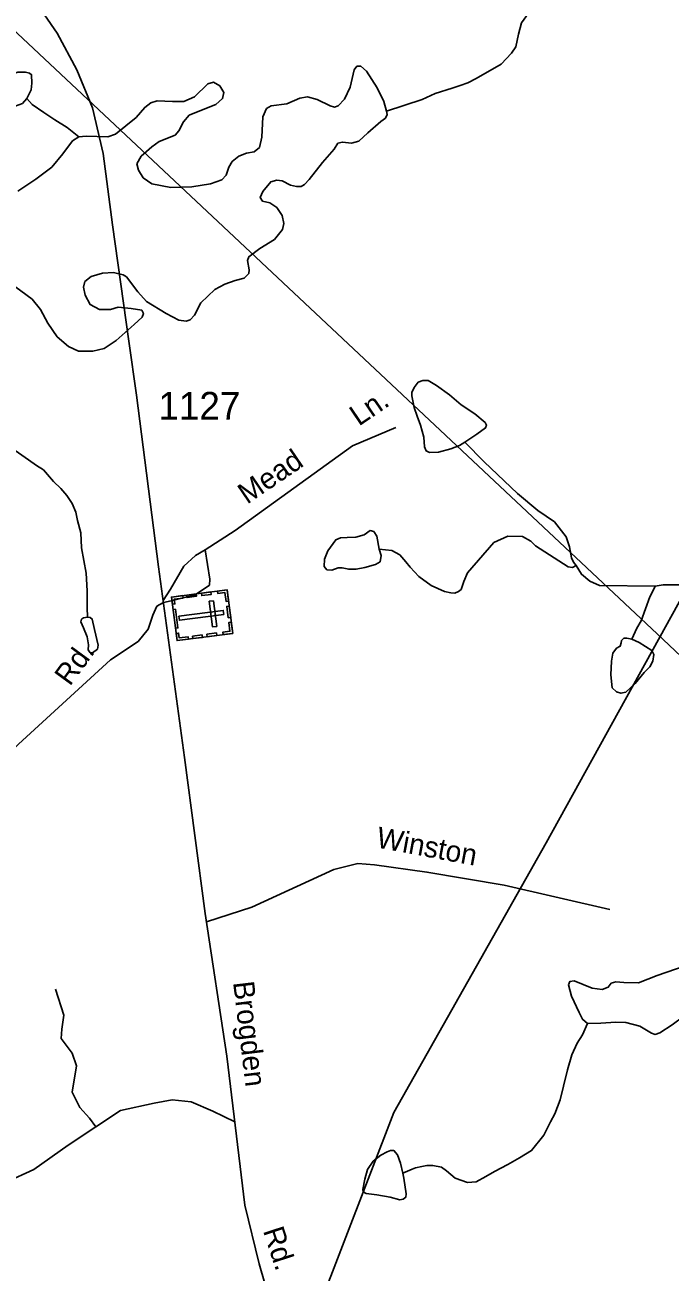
# Model space of a CAD drawing. Extents: x 2056842 to 2160602, y 826753 to 1016856.
# Drawn here: x 2087342 to 2090267, y 875198 to 880850 of the extents above; entities that cross this region are included whole.
import ezdxf

# ---------------------------------------------------------------- set-up
doc = ezdxf.new("R2010")
doc.units = 0
for name, color, linetype in [('Exist Cultural Cemetery CELL', 7, 'Continuous'), ('Exist Hydrographic Creek Single Shore', 7, 'Continuous'), ('Exist Hydrographic Misc Water Feature', 7, 'Continuous'), ('Exist Road Non-System Type 51', 7, 'Continuous'), ('Exist Road Non-System Type 51 Label', 7, 'Continuous'), ('Exist Road Secondary Type 51 Attributed', 7, 'Continuous'), ('Exist Road Secondary Type 51 Label', 7, 'Continuous'), ('Exist Road Secondary Type 51 Number Label', 7, 'Continuous'), ('Exist Utilities Electrical Transmission Line', 7, 'Continuous'), ('Exist Utilities Telephone Line', 7, 'Continuous')]:
    doc.layers.add(name, color=color, linetype=linetype)

msp = doc.modelspace()

# ---------------------------------------------------------------- linework, layer by layer
at = {"layer": 'Exist Cultural Cemetery CELL'}
for points in [[(2088258.7, 878289.9), (2088284.3, 878092.5), (2088031.8, 878059.6), (2088006.2, 878257.1)], [(2088075.5, 878266.1), (2088118.5, 878271.7), (2088119.9, 878260.4), (2088077, 878254.8)], [(2088142.2, 878274.8), (2088185.1, 878280.4), (2088186.6, 878269.1), (2088143.7, 878263.5)], [(2088215.7, 878284.3), (2088217.2, 878273.1), (2088249.1, 878277.2), (2088254.3, 878237), (2088265.4, 878238.4), (2088258.7, 878289.9)], [(2088010.5, 878224.3), (2088021.9, 878225.8), (2088019, 878247.6), (2088059.1, 878252.8), (2088057.7, 878263.8), (2088006.2, 878257.1)], [(2088196.4, 878240.6), (2088177.9, 878238.2), (2088193.1, 878121.5), (2088211.6, 878123.9)], [(2088268.2, 878216.4), (2088274.9, 878165), (2088263.6, 878163.6), (2088256.9, 878215)], [(2088025, 878201.6), (2088035.9, 878117.4), (2088024.6, 878116), (2088013.7, 878200.1)], [(2088243.7, 878178), (2088241.3, 878196.5), (2088040.2, 878170.4), (2088042.6, 878151.9)], [(2088241.3, 878086.8), (2088239.9, 878098.1), (2088271.8, 878102.2), (2088266.6, 878142.4), (2088277.6, 878143.9), (2088284.3, 878092.4)], [(2088027.6, 878092.5), (2088038.9, 878094), (2088041.8, 878072.2), (2088081.9, 878077.4), (2088083.3, 878066.3), (2088031.8, 878059.6)], [(2088102, 878080.2), (2088145, 878085.8), (2088146.4, 878074.5), (2088103.5, 878068.9)], [(2088167.4, 878088.7), (2088210.4, 878094.3), (2088211.8, 878083), (2088168.9, 878077.4)]]:
    msp.add_lwpolyline(points, close=True, dxfattribs=at)
at = {"layer": 'Exist Hydrographic Creek Single Shore'}
for points in [[(2089734.8, 881295.2), (2089727.3, 881175.2), (2089711, 881079.9), (2089688.5, 881004.9), (2089678.5, 880981.2), (2089663.5, 880954.9), (2089645.4, 880929.9), (2089593.6, 880858.7), (2089579.8, 880807.4), (2089573.6, 880778.6), (2089568.3, 880749.7), (2089547.8, 880721.6), (2089502.1, 880671.6), (2089388.5, 880607.2), (2089350.3, 880587.1), (2089314.8, 880575.1), (2089278.8, 880562.6), (2089202.9, 880538.4), (2089142.8, 880512.3), (2088981.3, 880458.8)], [(2088981.3, 880458.8), (2088985.1, 880443.7), (2088977.6, 880427.5), (2088955.1, 880412.5), (2088896.4, 880360), (2088856.4, 880322.5), (2088822.6, 880313.7), (2088781.4, 880318.7), (2088761.4, 880313.7), (2088743.9, 880286.2), (2088691.4, 880226.2), (2088630.2, 880149.9), (2088610.2, 880126.8), (2088594, 880118), (2088572.7, 880118), (2088546.5, 880124.3), (2088507.8, 880143.1), (2088484, 880146.8), (2088456.5, 880139.3), (2088420.3, 880094.3), (2088409.1, 880068), (2088419.1, 880051.8), (2088452.8, 880043), (2088484, 880021.8), (2088507.8, 879985.5), (2088516.5, 879949.3), (2088510.3, 879923), (2088474, 879878), (2088407.8, 879836.8), (2088357.8, 879799.2), (2088351.6, 879781.7), (2088359.1, 879740.5), (2088356.6, 879723), (2088336.6, 879701.7), (2088295.4, 879691.7), (2088247.9, 879675.5), (2088202.9, 879650.5), (2088139.2, 879590.2), (2088110.4, 879535.2), (2088091.7, 879512.7), (2088073, 879507.7), (2088039.2, 879511.5), (2087981.7, 879542.7), (2087893, 879596.5), (2087854.3, 879640.2), (2087801.8, 879707.7), (2087786.8, 879717.7), (2087743.1, 879727.7), (2087693.1, 879725.2), (2087641.9, 879710.2), (2087613.1, 879686.5), (2087606.9, 879661.5), (2087615.6, 879625.2), (2087638.1, 879582.7), (2087679.4, 879560.2), (2087730.6, 879560.2), (2087764.3, 879571.5), (2087824.3, 879565.2), (2087871.8, 879557.7), (2087879.3, 879542.7), (2087873, 879525.2), (2087836.8, 879491.5), (2087755.6, 879420.2), (2087700.6, 879383.9), (2087650.6, 879371.4), (2087584.4, 879371.4), (2087539.4, 879392.7), (2087488.2, 879436.4), (2087445.7, 879497.7), (2087412, 879560.2), (2087374.5, 879606.5), (2087272, 879682.7)], [(2087309.5, 880096.9), (2087392, 880150.7), (2087464.5, 880205.7), (2087513.2, 880265.7), (2087558.2, 880324.5), (2087586.9, 880343.2)], [(2087626.4, 878165.8), (2087626.2, 878178), (2087624, 878197.9), (2087624.4, 878229.9), (2087623.8, 878286), (2087619.7, 878365.7), (2087599.2, 878479.9), (2087595.3, 878547.5), (2087580.7, 878603.7), (2087572.5, 878641.4), (2087556.7, 878681.6), (2087532.5, 878717.7), (2087504.8, 878749.5), (2087472.2, 878781.3), (2087426.5, 878833.2), (2087394.1, 878853.1), (2087358, 878878.9), (2087298.4, 878920.8)], [(2089841.2, 878400.6), (2089853.5, 878380.9), (2089865.6, 878360.8), (2089903.5, 878329.1), (2089947.4, 878309.4), (2090199.8, 878306)], [(2090093.4, 878066.5), (2090115.9, 878116.5), (2090135.9, 878149.8), (2090175.7, 878257.9), (2090191.6, 878289.8), (2090199.8, 878306)], [(2090199.8, 878306), (2090235.7, 878312), (2090275.5, 878312), (2090347.5, 878312.5), (2090463.5, 878310.8)], [(2089893.5, 876324.1), (2089953.5, 876326.6), (2090020.9, 876330.3), (2090067.2, 876329.1), (2090130.9, 876312.8), (2090183.4, 876280.3), (2090199.6, 876275.3), (2090220.9, 876282.8), (2090277.1, 876319.1), (2090329.6, 876357.8), (2090367, 876377.8), (2090424.5, 876389.1), (2090470.8, 876391.6), (2090493.2, 876399.1)], [(2089056.3, 875646.1), (2089097.9, 875664.8), (2089113.7, 875670.8), (2089142, 875676.8), (2089163.9, 875681.1), (2089191.8, 875680.9), (2089230.2, 875673.1), (2089253.9, 875657.3), (2089292.1, 875623.6), (2089348.3, 875603.7), (2089388.5, 875607.7), (2089432.3, 875631.9), (2089471.7, 875653.9), (2089532, 875686.2), (2089584.1, 875716.4), (2089639.6, 875748.5), (2089695.4, 875818.9), (2089724.9, 875878.8), (2089745, 875914.8), (2089768.8, 875978.9), (2089784.8, 876041), (2089802.7, 876115.1), (2089822.3, 876183), (2089845.9, 876235), (2089869.7, 876273.3), (2089893.5, 876324.1)]]:
    msp.add_lwpolyline(points, dxfattribs=at)
at = {"layer": 'Exist Hydrographic Misc Water Feature'}
for points in [[(2087586.9, 880343.2), (2087619.4, 880345.7), (2087718.1, 880342), (2087753.1, 880354.5), (2087845.6, 880429.5), (2087885.5, 880475.7), (2087913, 880497), (2087941.8, 880505.7), (2088010.5, 880502), (2088063, 880503.4), (2088110.4, 880524.6), (2088171.7, 880583.4), (2088196.7, 880589.6), (2088225.4, 880573.4), (2088244.1, 880543.4), (2088237.9, 880515.9), (2088207.9, 880488.4), (2088135.4, 880460.8), (2088086.7, 880440.8), (2088061.7, 880410.8), (2088039.2, 880369.6), (2088023, 880350.8), (2087950.5, 880322.1), (2087918, 880297.1), (2087869.3, 880254.6), (2087849.3, 880220.8), (2087856.8, 880192.1), (2087878, 880157.1), (2087918, 880129.5), (2088004.2, 880113.3), (2088099.2, 880115.8), (2088182.9, 880129.5), (2088234.1, 880148.3), (2088254.1, 880169.6), (2088266.6, 880204.6), (2088281.6, 880230.8), (2088311.6, 880254.6), (2088346.6, 880268.3), (2088381.6, 880274.6), (2088405.3, 880294.6), (2088416.6, 880340.8), (2088420.3, 880433.3), (2088437.8, 880470.8), (2088459, 880483.4), (2088530.3, 880492.1), (2088589, 880517.1), (2088624, 880523.4), (2088666.5, 880512.1), (2088726.4, 880483.4), (2088746.4, 880477.1), (2088762.7, 880483.4), (2088791.4, 880513.4), (2088816.4, 880567.1), (2088835.1, 880645.9), (2088847.6, 880662.1), (2088865.1, 880662.1), (2088890.1, 880640.9), (2088938.8, 880564.6), (2088970.1, 880502.1), (2088981.3, 880458.8)], [(2087277, 880625.1), (2087259.5, 880617.6), (2087242, 880615.1), (2087225.8, 880607.6), (2087210.8, 880577.6), (2087209.6, 880560.1), (2087222.1, 880538.9), (2087239.5, 880516.4), (2087248.3, 880497.6), (2087269.5, 880482.6), (2087297, 880481.4), (2087330.8, 880493.9), (2087350.8, 880516.4)], [(2087350.8, 880516.4), (2087370.7, 880555.1), (2087373.2, 880586.4), (2087372, 880623.9), (2087362, 880631.4), (2087344.5, 880636.4), (2087309.5, 880635.1), (2087277, 880625.1)], [(2087350.8, 880516.4), (2087375, 880488.9), (2087427.3, 880452.9), (2087477.4, 880419.4), (2087533.3, 880385.4), (2087586.9, 880343.2)], [(2089336.2, 878958.5), (2089391.2, 878994.7), (2089429.9, 879023.5), (2089434.9, 879036), (2089428.7, 879048.5), (2089382.5, 879087.3), (2089320, 879128.5), (2089267.5, 879173.5), (2089208.8, 879216), (2089170, 879238.5), (2089146.3, 879238.5), (2089125.1, 879231), (2089107.6, 879207.3), (2089096.3, 879183.5), (2089096.3, 879168.5), (2089107.6, 879116), (2089120.1, 879077.3), (2089136.3, 879036), (2089150.1, 878982.2), (2089153.8, 878937.2), (2089161.3, 878919.7), (2089176.3, 878912.2), (2089217.5, 878913.5), (2089273.8, 878928.5), (2089312.5, 878943.5), (2089336.2, 878958.5)], [(2089336.2, 878958.5), (2089424.9, 878869.7), (2089574.9, 878726), (2089667.3, 878649.9), (2089743.6, 878597.4), (2089796.9, 878530.7), (2089811.1, 878484.8), (2089820.9, 878434.9), (2089829.5, 878414.5), (2089841.2, 878400.6)], [(2088948.9, 878474.7), (2088937.6, 878533.4), (2088923.9, 878554.7), (2088907.7, 878558.4), (2088880.2, 878539.7), (2088842.7, 878528.4), (2088802.7, 878527.2), (2088772.7, 878525.9), (2088751.5, 878515.9), (2088715.2, 878467.2), (2088700.2, 878428.4), (2088699, 878395.9), (2088711.5, 878380.9), (2088734, 878378.4), (2088762.7, 878389.7), (2088780.2, 878389.7), (2088810.2, 878383.4), (2088843.9, 878383.4), (2088883.9, 878390.9), (2088931.4, 878404.7), (2088952.6, 878417.2), (2088957.6, 878444.7), (2088948.9, 878474.7)], [(2088948.9, 878474.7), (2089005.1, 878468.4), (2089042.6, 878448.4), (2089069.6, 878416.2), (2089089.3, 878392.5), (2089127.6, 878350.9), (2089183.8, 878309.6), (2089243.8, 878282.1), (2089273.8, 878275.9), (2089291.2, 878274.6), (2089308.7, 878282.1), (2089319.8, 878291.4), (2089331.9, 878327.3), (2089349.5, 878367.3), (2089468.7, 878504.7), (2089531.1, 878533.4), (2089598.6, 878530.9), (2089636.1, 878509.7), (2089657.3, 878489.7), (2089804.8, 878393.4), (2089825, 878390.8), (2089841.2, 878400.6)], [(2087626.4, 878165.8), (2087608.1, 878163.7), (2087598.1, 878156.2), (2087595.7, 878145), (2087606.9, 878117.5), (2087624.4, 878076.2), (2087630.6, 878041.2), (2087629.4, 878018.7), (2087638.1, 878005), (2087648.1, 878005), (2087670.6, 878021.2), (2087674.4, 878038.7), (2087658.1, 878110), (2087646.9, 878157.5), (2087638.1, 878165), (2087626.4, 878165.8)], [(2090093.4, 878066.5), (2090070.9, 878070.2), (2090057.2, 878070.2), (2090047.2, 878060.2), (2090045.9, 878050.2), (2090040.9, 878034), (2090024.7, 878025.2), (2090007.2, 878002.7), (2090001, 877966.5), (2089998.5, 877905.2), (2090004.7, 877846.4), (2090024.7, 877827.7), (2090044.7, 877821.4), (2090067.2, 877826.4), (2090109.7, 877865.2), (2090149.6, 877915.2), (2090175.9, 877940.2), (2090189.6, 877966.5), (2090193.4, 877996.5), (2090184.6, 878015.2), (2090127.1, 878051.5), (2090093.4, 878066.5)], [(2090493.2, 876399.1), (2090508.2, 876441.6), (2090522, 876512.9), (2090532, 876532.9), (2090530.7, 876575.4), (2090518.2, 876586.6), (2090507, 876587.9), (2090425.8, 876592.9), (2090335.8, 876585.4), (2090208.4, 876542.9), (2090124.6, 876509.1), (2090058.4, 876510.4), (2090020.9, 876514.1), (2090000.9, 876507.9), (2089987.2, 876489.1), (2089959.7, 876479.1), (2089914.7, 876484.1), (2089832.3, 876517.9), (2089813.5, 876515.4), (2089807.3, 876500.4), (2089819.8, 876447.8), (2089854.8, 876374.1), (2089869.8, 876344.1), (2089893.5, 876324.1)], [(2089056.3, 875646.1), (2089045.1, 875691.1), (2089031.3, 875729.9), (2089015.1, 875748.6), (2088998.9, 875749.9), (2088985.1, 875743.6), (2088955.1, 875727.3), (2088921.4, 875701.1), (2088895.2, 875663.6), (2088883.9, 875618.6), (2088873.9, 875572.3), (2088876.4, 875562.3), (2088888.9, 875554.8), (2088937.6, 875548.6), (2088997.6, 875537.3), (2089041.3, 875526.1), (2089057.6, 875528.6), (2089068.8, 875537.3), (2089070.1, 875552.3), (2089060.1, 875623.6), (2089056.3, 875646.1)]]:
    msp.add_lwpolyline(points, dxfattribs=at)
at = {"layer": 'Exist Road Non-System Type 51'}
for points in [[(2088159.7, 878471.4), (2088294.6, 878558.9), (2088827.6, 878942), (2089023.4, 879025.7)], [(2088159.7, 878471.4), (2088180.6, 878338.3), (2088178.7, 878311.7), (2088114.1, 878267.9), (2088005.8, 878239.4), (2087969.9, 878233), (2087940.2, 878215.6), (2087922.2, 878174.8), (2087900.3, 878111.1), (2087855.7, 878055.9), (2087730.3, 877973.2), (2087312.2, 877591), (2086921.7, 877209.7), (2086855.2, 877205.9), (2086807.7, 877162.2), (2086790.6, 877067.1)], [(2087968.7, 878241.1), (2088002, 878292.7), (2088062.8, 878397.2), (2088116, 878444.8), (2088159.7, 878471.4)], [(2088165, 876785.3), (2088370.6, 876851.3), (2088743.1, 877022.4), (2088851.4, 877049.1), (2088927.4, 877043.4), (2089164.9, 877011), (2089515.5, 876951.1), (2089994.4, 876840.9)], [(2087663.8, 875856.8), (2087634.3, 875895.8), (2087590.6, 875943.3), (2087556.4, 876013.7), (2087575.4, 876133.5), (2087556.4, 876190.5), (2087507, 876257.1), (2087508.9, 876298.9), (2087518.4, 876361.7), (2087480.4, 876479.6)], [(2088293.3, 875878.7), (2088193.9, 875927.2), (2088095.1, 875969), (2088009.6, 875978.5), (2087927.9, 875963.3), (2087775.9, 875931), (2087663.8, 875856.8)], [(2087663.8, 875856.8), (2087538.3, 875773.2), (2087382.5, 875662.9), (2087257.1, 875605.8), (2087042.4, 875402.4), (2086999.6, 875348.2), (2086950.2, 875167.5), (2086870.4, 875049.6), (2086845.7, 874950.8), (2086819.1, 874815.8), (2086719.4, 874695), (2086599.6, 874529.6), (2086483.7, 874392.7), (2086364, 874288.1), (2086164.5, 874257.7), (2086004.9, 874255.8)]]:
    msp.add_lwpolyline(points, dxfattribs=at)
at = {"layer": 'Exist Road Secondary Type 51 Attributed'}
msp.add_lwpolyline([(2089403.8, 871881.2), (2089310.7, 872736.1), (2089257.8, 873292.8), (2089217.6, 873546.2), (2089177.4, 873710.2), (2089115.6, 873863), (2089003.9, 874065.7), (2088822.1, 874334), (2088627.7, 874665.7), (2088475.8, 874989.2), (2088403.5, 875235.9), (2088339.5, 875501.2), (2088256.8, 876177.2), (2088159.2, 876823.4), (2088066.1, 877530.7), (2087947.7, 878394.6), (2087847.2, 879171.9), (2087812.9, 879416.4), (2087739.2, 879943.3), (2087696, 880266.8), (2087649, 880473.3), (2087577.5, 880646.2), (2087488.2, 880813.1), (2087343.7, 881023.3)], dxfattribs=at)
at = {"layer": 'Exist Utilities Electrical Transmission Line'}
for points in [[(2090208.9, 878090.6), (2086715.1, 881367.1), (2080736.5, 886973.8)], [(2090208.9, 878090.6), (2090399.6, 877911.2), (2091042.2, 877021.2), (2091166.6, 876875.7), (2095091.8, 871822.6), (2095202.4, 871658.9), (2098164.4, 867008.7), (2098184.9, 866904.8), (2098734, 864623.2), (2099022.7, 863475.6), (2099626.1, 861080), (2100400.4, 858056.5), (2100951.6, 855844.8), (2101980.8, 853661.7), (2102801.4, 851906.3), (2103296.8, 850944.6), (2103702.1, 850075), (2103840.6, 849731.1), (2105377.5, 846510.3), (2106244.1, 844636.9), (2107548.3, 841869.9), (2108761.2, 839864.8), (2109358.7, 838871.2), (2109834.3, 838086.5)]]:
    msp.add_lwpolyline(points, dxfattribs=at)
at = {"layer": 'Exist Utilities Telephone Line'}
msp.add_lwpolyline([(2070574.6, 855889.8), (2073540.2, 858741.1), (2079471.4, 864196.3), (2082575.1, 867047.6), (2086740, 870917.2), (2087764.9, 872677.4), (2089015.1, 875921.4), (2089705.6, 877143.4), (2092053.4, 881391.2), (2094430.2, 885697.2), (2096843.4, 888330.3), (2097766.5, 889363.1), (2100637.6, 891101.5), (2103123.5, 892599.9), (2104820.7, 893625.5), (2107244.8, 895109.3), (2108287.8, 895378.4), (2108625.8, 895633), (2109723.4, 896782.2), (2110232.2, 897204.1), (2110707.5, 898076.3)], dxfattribs=at)

# ---------------------------------------------------------------- texts
at = {"layer": 'Exist Road Non-System Type 51 Label'}
for s, rotation, p in [('Ln.', 34.2353, (2088856.1, 879029.2)), ('Mead', 34.2353, (2088349.3, 878675.5)), ('Rd.', 53.7812, (2087545.8, 877849.8)), ('Winston', 349.4745, (2088931.1, 877123.3))]:
    msp.add_text(s, height=95, rotation=rotation, dxfattribs=at).set_placement(p)
at = {"layer": 'Exist Road Secondary Type 51 Label'}
for s, rotation, p in [('Brogden', 276.8171, (2088285.6, 876511.3)), ('Rd.', 288.1369, (2088420.7, 875385.9))]:
    msp.add_text(s, height=95, rotation=rotation, dxfattribs=at).set_placement(p)
at = {"layer": 'Exist Road Secondary Type 51 Number Label'}
msp.add_text('1127', height=125, dxfattribs=at).set_placement((2087947, 879061.7))

doc.saveas('drawing.dxf')
